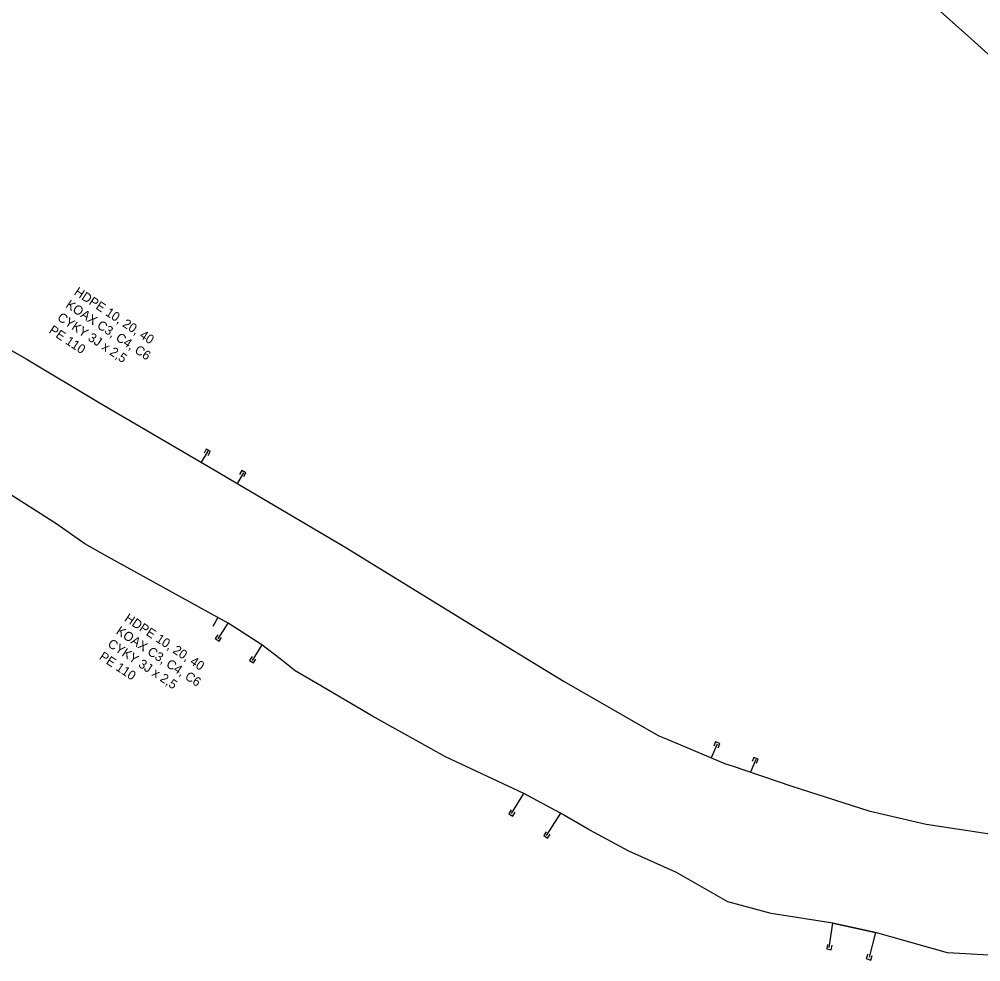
# Model space of a CAD drawing. Extents: x -651943 to -618711, y -1138561 to -1100552.
# Drawn here: x -641955 to -641876.3, y -1113638.2 to -1113561 of the extents above; entities that cross this region are included whole.
import ezdxf

# ---------------------------------------------------------------- set-up
doc = ezdxf.new("R2010")
doc.units = 0
for name, color, linetype in [('KT optika', 7, 'Continuous'), ('KT trasa', 7, 'Continuous'), ('KT zařízení', 7, 'Continuous')]:
    doc.layers.add(name, color=color, linetype=linetype)

# ---------------------------------------------------------------- blocks, each defined once
blk = doc.blocks.new('KKK_13')
at = {"layer": 'KT zařízení'}
for p, q in [((0.037, 0.038), (-0.038, 0.038)), ((0.037, -0.038), (0.037, 0.038)), ((-0.037, -0.038), (0.037, -0.038))]:
    blk.add_line(p, q, dxfattribs=at)
blk = doc.blocks.new('KKK_2')
at = {"layer": 'KT zařízení'}
for p, q in [((0.037, 0.038), (-0.037, 0.038)), ((0.037, -0.038), (0.037, 0.038)), ((-0.037, -0.038), (0.037, -0.038))]:
    blk.add_line(p, q, dxfattribs=at)
blk = doc.blocks.new('KKK_5')
at = {"layer": 'KT zařízení'}
for p, q in [((0.037, 0.037), (-0.038, 0.038)), ((0.037, -0.037), (0.037, 0.037)), ((-0.037, -0.037), (0.037, -0.037))]:
    blk.add_line(p, q, dxfattribs=at)
blk = doc.blocks.new('KKK_6')
at = {"layer": 'KT zařízení'}
for p, q in [((0.038, 0.038), (-0.038, 0.038)), ((0.038, -0.038), (0.038, 0.038)), ((-0.038, -0.037), (0.038, -0.038))]:
    blk.add_line(p, q, dxfattribs=at)
blk = doc.blocks.new('KKK_17')
at = {"layer": 'KT zařízení'}
for p, q in [((0.038, 0.038), (-0.037, 0.038)), ((0.038, -0.038), (0.038, 0.038)), ((-0.037, -0.038), (0.038, -0.038))]:
    blk.add_line(p, q, dxfattribs=at)
blk = doc.blocks.new('KKK_3')
at = {"layer": 'KT zařízení'}
for p, q in [((0.037, 0.037), (-0.037, 0.037)), ((0.037, -0.037), (0.037, 0.037)), ((-0.037, -0.037), (0.037, -0.037))]:
    blk.add_line(p, q, dxfattribs=at)
blk = doc.blocks.new('KKK_18')
at = {"layer": 'KT zařízení'}
for p, q in [((0.038, 0.037), (-0.037, 0.037)), ((0.038, -0.037), (0.038, 0.037)), ((-0.037, -0.037), (0.038, -0.037))]:
    blk.add_line(p, q, dxfattribs=at)

msp = doc.modelspace()

# ---------------------------------------------------------------- linework, layer by layer
at = {"layer": 'KT optika'}
for points in [[(-641911.44, -1113536.54), (-641907.38, -1113539.08), (-641903.51, -1113541.41), (-641899.81, -1113543.96), (-641897.22, -1113545.82), (-641892.23, -1113549.61), (-641887.7, -1113553.48), (-641885.43, -1113555.29), (-641882.57, -1113557.7), (-641877.1, -1113562.6), (-641871.4, -1113567.76), (-641866.6, -1113572.39), (-641861.74, -1113577.24), (-641857.57, -1113581.74), (-641851.66, -1113588.43), (-641849.2, -1113591.22)], [(-641956.83, -1113587.45), (-641954.41, -1113588.82), (-641948.37, -1113592.43), (-641938.7, -1113598.08), (-641937.1, -1113599.05), (-641933.58, -1113601.11), (-641928.38, -1113604.16), (-641915.58, -1113612.05), (-641910.4, -1113615.23), (-641902.69, -1113619.65), (-641901.57, -1113620.1), (-641897.19, -1113621.95)], [(-641938.724, -1113609.984), (-641947.74, -1113605.01), (-641949.61, -1113603.96), (-641951.98, -1113602.28), (-641958.86, -1113597.92)], [(-641937.88, -1113610.45), (-641938.724, -1113609.984)], [(-641935.12, -1113612.23), (-641937.88, -1113610.45)], [(-641913.7, -1113624.39), (-641920.09, -1113621.38), (-641926.07, -1113618.07), (-641930.57, -1113615.41), (-641932.39, -1113614.34), (-641933.62, -1113613.37), (-641935.12, -1113612.23)], [(-641913.7, -1113624.39), (-641920.09, -1113621.38), (-641926.07, -1113618.07), (-641930.57, -1113615.41), (-641932.39, -1113614.34), (-641933.62, -1113613.37), (-641935.12, -1113612.23)], [(-641897.19, -1113621.95), (-641896.64, -1113622.12)], [(-641897.19, -1113621.95), (-641896.64, -1113622.12)], [(-641896.64, -1113622.12), (-641891.76, -1113623.79), (-641885.47, -1113625.82), (-641880.78, -1113626.91), (-641874.85, -1113627.8), (-641868.35, -1113628.29), (-641862.07, -1113628.11), (-641854.08, -1113627.33), (-641846.57, -1113625.83), (-641842.72, -1113624.85), (-641840.06, -1113623.98)], [(-641910.69, -1113626.01), (-641913.7, -1113624.39)], [(-641910.69, -1113626.01), (-641913.7, -1113624.39)], [(-641888.4, -1113635.01), (-641893.45, -1113634.22), (-641897.01, -1113633.25), (-641901.2, -1113630.85), (-641905.09, -1113629.12), (-641908.28, -1113627.4), (-641910.69, -1113626.01)], [(-641884.91, -1113635.77), (-641888.4, -1113635.01)], [(-641884.91, -1113635.77), (-641888.4, -1113635.01)], [(-641840.37, -1113634.41), (-641843.92, -1113635.56), (-641847.42, -1113636.44), (-641851.59, -1113637.08), (-641856.02, -1113637.67), (-641860.38, -1113638.08), (-641864.43, -1113638.16), (-641871.8, -1113637.84), (-641876.11, -1113637.6), (-641879.02, -1113637.42), (-641884.91, -1113635.77)]]:
    msp.add_lwpolyline(points, dxfattribs=at)
at = {"layer": 'KT trasa'}
for points in [[(-641911.44, -1113536.54), (-641907.38, -1113539.08), (-641903.51, -1113541.41), (-641899.81, -1113543.96), (-641897.22, -1113545.82), (-641892.23, -1113549.61), (-641887.7, -1113553.48), (-641885.43, -1113555.29), (-641882.57, -1113557.7), (-641877.1, -1113562.6), (-641871.4, -1113567.76), (-641866.6, -1113572.39), (-641861.74, -1113577.24), (-641857.57, -1113581.74), (-641851.66, -1113588.43), (-641849.2, -1113591.22)], [(-641956.83, -1113587.45), (-641954.41, -1113588.82), (-641948.37, -1113592.43), (-641938.7, -1113598.08), (-641937.1, -1113599.05), (-641933.58, -1113601.11), (-641928.38, -1113604.16), (-641915.58, -1113612.05), (-641910.4, -1113615.23), (-641902.69, -1113619.65), (-641901.57, -1113620.1), (-641897.19, -1113621.95)], [(-641938.724, -1113609.984), (-641947.74, -1113605.01), (-641949.61, -1113603.96), (-641951.98, -1113602.28), (-641958.86, -1113597.92)], [(-641937.88, -1113610.45), (-641938.724, -1113609.984)], [(-641935.12, -1113612.23), (-641937.88, -1113610.45)], [(-641913.7, -1113624.39), (-641920.09, -1113621.38), (-641926.07, -1113618.07), (-641930.57, -1113615.41), (-641932.39, -1113614.34), (-641933.62, -1113613.37), (-641935.12, -1113612.23)], [(-641913.7, -1113624.39), (-641920.09, -1113621.38), (-641926.07, -1113618.07), (-641930.57, -1113615.41), (-641932.39, -1113614.34), (-641933.62, -1113613.37), (-641935.12, -1113612.23)], [(-641897.19, -1113621.95), (-641896.64, -1113622.12)], [(-641897.19, -1113621.95), (-641896.64, -1113622.12)], [(-641896.64, -1113622.12), (-641891.76, -1113623.79), (-641885.47, -1113625.82), (-641880.78, -1113626.91), (-641874.85, -1113627.8), (-641868.35, -1113628.29), (-641862.07, -1113628.11), (-641854.08, -1113627.33), (-641846.57, -1113625.83), (-641842.72, -1113624.85), (-641840.06, -1113623.98)], [(-641910.69, -1113626.01), (-641913.7, -1113624.39)], [(-641910.69, -1113626.01), (-641913.7, -1113624.39)], [(-641888.4, -1113635.01), (-641893.45, -1113634.22), (-641897.01, -1113633.25), (-641901.2, -1113630.85), (-641905.09, -1113629.12), (-641908.28, -1113627.4), (-641910.69, -1113626.01)], [(-641884.91, -1113635.77), (-641888.4, -1113635.01)], [(-641884.91, -1113635.77), (-641888.4, -1113635.01)], [(-641840.37, -1113634.41), (-641843.92, -1113635.56), (-641847.42, -1113636.44), (-641851.59, -1113637.08), (-641856.02, -1113637.67), (-641860.38, -1113638.08), (-641864.43, -1113638.16), (-641871.8, -1113637.84), (-641876.11, -1113637.6), (-641879.02, -1113637.42), (-641884.91, -1113635.77)]]:
    msp.add_lwpolyline(points, dxfattribs=at)
at = {"layer": 'KT zařízení'}
for points in [[(-641911.44, -1113536.54), (-641907.38, -1113539.08), (-641903.51, -1113541.41), (-641899.81, -1113543.96), (-641897.22, -1113545.82), (-641892.23, -1113549.61), (-641887.7, -1113553.48), (-641885.43, -1113555.29), (-641882.57, -1113557.7), (-641877.1, -1113562.6), (-641871.4, -1113567.76), (-641866.6, -1113572.39), (-641861.74, -1113577.24), (-641857.57, -1113581.74), (-641851.66, -1113588.43), (-641849.2, -1113591.22)], [(-641956.83, -1113587.45), (-641954.41, -1113588.82), (-641948.37, -1113592.43), (-641938.7, -1113598.08), (-641937.1, -1113599.05), (-641933.58, -1113601.11), (-641928.38, -1113604.16), (-641915.58, -1113612.05), (-641910.4, -1113615.23), (-641902.69, -1113619.65), (-641901.57, -1113620.1), (-641897.19, -1113621.95)], [(-641939.55, -1113596.38), (-641940.1, -1113597.26)], [(-641938.724, -1113609.984), (-641947.74, -1113605.01), (-641949.61, -1113603.96), (-641951.98, -1113602.28), (-641958.86, -1113597.92)], [(-641936.63, -1113598.14), (-641937.16, -1113599.01)], [(-641938.724, -1113609.984), (-641939.13, -1113610.72)], [(-641937.88, -1113610.45), (-641938.724, -1113609.984)], [(-641938.71, -1113611.73), (-641937.88, -1113610.45)], [(-641935.12, -1113612.23), (-641937.88, -1113610.45)], [(-641935.12, -1113612.23), (-641935.93, -1113613.5)], [(-641913.7, -1113624.39), (-641920.09, -1113621.38), (-641926.07, -1113618.07), (-641930.57, -1113615.41), (-641932.39, -1113614.34), (-641933.62, -1113613.37), (-641935.12, -1113612.23)], [(-641897.88, -1113620.34), (-641898.35, -1113621.46)], [(-641920.09, -1113621.38), (-641920.09, -1113621.38)], [(-641894.72, -1113621.61), (-641895.14, -1113622.63)], [(-641897.19, -1113621.95), (-641896.64, -1113622.12)], [(-641896.64, -1113622.12), (-641891.76, -1113623.79), (-641885.47, -1113625.82), (-641880.78, -1113626.91), (-641874.85, -1113627.8), (-641868.35, -1113628.29), (-641862.07, -1113628.11), (-641854.08, -1113627.33), (-641846.57, -1113625.83), (-641842.72, -1113624.85), (-641840.06, -1113623.98)], [(-641914.69, -1113626.03), (-641913.7, -1113624.39)], [(-641910.69, -1113626.01), (-641913.7, -1113624.39)], [(-641910.69, -1113626.01), (-641911.86, -1113627.83)], [(-641888.4, -1113635.01), (-641893.45, -1113634.22), (-641897.01, -1113633.25), (-641901.2, -1113630.85), (-641905.09, -1113629.12), (-641908.28, -1113627.4), (-641910.69, -1113626.01)], [(-641888.71, -1113636.99), (-641888.4, -1113635.01)], [(-641888.4, -1113635.01), (-641884.91, -1113635.77)], [(-641840.37, -1113634.41), (-641843.92, -1113635.56), (-641847.42, -1113636.44), (-641851.59, -1113637.08), (-641856.02, -1113637.67), (-641860.38, -1113638.08), (-641864.43, -1113638.16), (-641871.8, -1113637.84), (-641876.11, -1113637.6), (-641879.02, -1113637.42), (-641884.91, -1113635.77)], [(-641884.91, -1113635.77), (-641885.44, -1113637.78)]]:
    msp.add_lwpolyline(points, dxfattribs=at)

# ---------------------------------------------------------------- block references
for name, p, xscale, yscale, rotation in [('KKK_2', (-641939.6, -1113596.47), 5.000016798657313, 5.000016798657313, 60.670703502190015), ('KKK_2', (-641936.69, -1113598.2), 5.000016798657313, 5.000016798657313, 60.670703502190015), ('KKK_18', (-641938.68, -1113611.66), 5.000002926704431, 5.000002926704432, -123.9036270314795), ('KKK_18', (-641935.87, -1113613.44), 5.000002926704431, 5.000002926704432, -123.9036270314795), ('KKK_13', (-641897.91, -1113620.4), 4.999969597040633, 4.999969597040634, 68.64013719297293), ('KKK_13', (-641894.77, -1113621.67), 4.999969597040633, 4.999969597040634, 68.64013719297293), ('KKK_17', (-641914.67, -1113625.98), 5.000008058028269, 5.000008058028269, -120.69992328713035), ('KKK_3', (-641911.8, -1113627.78), 4.999995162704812, 4.9999951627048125, -122.5101538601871), ('KKK_5', (-641888.69, -1113636.96), 4.999979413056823, 4.999979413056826, -100.11097628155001), ('KKK_6', (-641885.43, -1113637.78), 4.999982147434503, 4.999982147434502, -107.12167797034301)]:
    msp.add_blockref(name, p, dxfattribs=dict(at, xscale=xscale, yscale=yscale, rotation=rotation))

# ---------------------------------------------------------------- texts
for s, p in [('HDPE 10, 20, 40', (-641950.552, -1113583.509)), ('KOAX C3, C4, C6', (-641951.24, -1113584.553)), ('CYKY 3J x 2,5', (-641951.928, -1113585.597)), ('PE 110', (-641952.616, -1113586.64)), ('HDPE 10, 20, 40', (-641946.433, -1113610.219)), ('KOAX C3, C4, C6', (-641947.121, -1113611.263)), ('CYKY 3J x 2,5', (-641947.809, -1113612.307)), ('PE 110', (-641948.497, -1113613.35))]:
    msp.add_text(s, height=0.75, rotation=326.61356, dxfattribs=at).set_placement(p)

doc.saveas('drawing.dxf')
